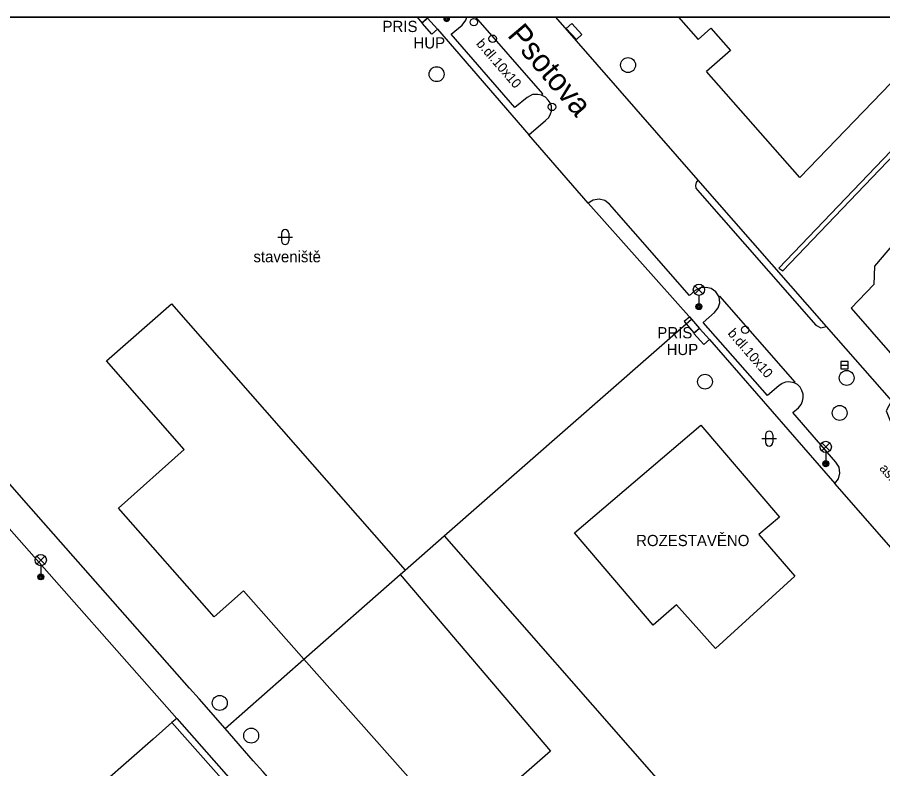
# Model space of a CAD drawing. Extents: x -598233 to -596890, y -1157848 to -1156431.
# Drawn here: x -597886.5 to -597828.6, y -1156481.1 to -1156430.9 of the extents above; entities that cross this region are included whole.
import ezdxf

# ---------------------------------------------------------------- set-up
doc = ezdxf.new("R2010")
doc.units = 0
for name, color, linetype in [('Level 10', 7, 'Continuous'), ('Level 11', 7, 'Continuous'), ('Level 24', 7, 'Continuous'), ('Level 27', 7, 'Continuous'), ('Level 28', 7, 'Continuous'), ('Level 33', 7, 'Continuous'), ('Level 36', 7, 'Continuous'), ('Level 40', 7, 'Continuous'), ('Level 41', 7, 'Continuous'), ('Level 42', 7, 'Continuous'), ('Level 5', 7, 'Continuous'), ('Level 50', 7, 'Continuous'), ('Level 7', 7, 'Continuous'), ('Vrstva 24', 7, 'Continuous'), ('Vrstva 33', 7, 'Continuous'), ('Vrstva 60', 7, 'Continuous'), ('zajmove_uzemi', 7, 'Continuous')]:
    doc.layers.add(name, color=color, linetype=linetype)

msp = doc.modelspace()

# ---------------------------------------------------------------- linework, layer by layer
at = {"layer": 'Level 10'}
for points in [[(-597851.45, -1156436.06), (-597851.69, -1156436.01), (-597852.05, -1156436.03), (-597852.39, -1156436.2199), (-597853.2199, -1156436.88), (-597857.49, -1156431.98), (-597856.74, -1156431.37), (-597856.5, -1156431.05), (-597856.4475, -1156430.8558)], [(-597850.4975, -1156430.8558), (-597840.97, -1156441.75), (-597841.09, -1156441.9), (-597841.14, -1156442.11), (-597841.11, -1156442.28), (-597841.01, -1156442.43), (-597833.09, -1156451.46)], [(-597839.55, -1156449.55), (-597839.77, -1156449.2199), (-597840.08, -1156449), (-597840.42, -1156448.92), (-597840.8, -1156448.95), (-597841.17, -1156449.14), (-597841.53, -1156449.4699), (-597845.31, -1156445.1599), (-597846.9, -1156443.36), (-597847.21, -1156443.11), (-597847.58, -1156443.02), (-597847.98, -1156443.08), (-597848.31, -1156443.28), (-597852.29, -1156438.71), (-597851.17, -1156437.75), (-597850.96, -1156437.56), (-597850.83, -1156437.32), (-597850.77, -1156437.13), (-597850.78, -1156436.81), (-597850.87, -1156436.57), (-597850.99, -1156436.4), (-597851.18, -1156436.2), (-597851.45, -1156436.06)], [(-597834.54, -1156455.31), (-597834.88, -1156455.25), (-597835.11, -1156455.27), (-597835.34, -1156455.36), (-597835.55, -1156455.5), (-597836.31, -1156456.15), (-597840.63, -1156451.27), (-597839.86, -1156450.6), (-597839.61, -1156450.3), (-597839.5, -1156449.96), (-597839.52, -1156449.75), (-597839.55, -1156449.55)], [(-597833.09, -1156451.46), (-597832.75, -1156451.63), (-597832.39, -1156451.53), (-597828.03, -1156456.51), (-597828.37, -1156457.18), (-597828.11, -1156457.86), (-597820.42, -1156466.69), (-597820.14, -1156466.89), (-597819.73, -1156467.01), (-597819.35, -1156466.98), (-597819, -1156466.79), (-597815.18, -1156471.17), (-597815.42, -1156471.46), (-597815.51, -1156471.83), (-597815.45, -1156472.2199), (-597815.24, -1156472.55), (-597810.4, -1156478.09), (-597809.63, -1156478.95), (-597808.56, -1156479.96), (-597807.8, -1156480.57)], [(-597823.98, -1156470.99), (-597831.81, -1156462.05), (-597831.57, -1156461.7199), (-597831.4699, -1156461.36), (-597831.52, -1156460.96), (-597831.74, -1156460.62), (-597834.62, -1156457.3), (-597834.24, -1156456.98), (-597834.07, -1156456.76), (-597833.9699, -1156456.53), (-597833.93, -1156456.31), (-597833.94, -1156456.06), (-597834.01, -1156455.81), (-597834.14, -1156455.59), (-597834.31, -1156455.43), (-597834.54, -1156455.31)]]:
    msp.add_lwpolyline(points, dxfattribs=at)
at = {"layer": 'Level 11'}
msp.add_line((-597859.1073, -1156430.8558), (-597859.06, -1156430.91), dxfattribs=at)
for points in [[(-597851.45, -1156436.06), (-597851.36, -1156435.98), (-597855.8415, -1156430.8558)], [(-597858.4, -1156431.65), (-597852.29, -1156438.71)], [(-597840.97, -1156441.75), (-597832.39, -1156451.53)], [(-597841.4, -1156451.04), (-597848.31, -1156443.28)], [(-597825.97, -1156443.75), (-597829.15, -1156447.51), (-597829.2, -1156448.72), (-597830.73, -1156450.31)], [(-597840.5, -1156514.92), (-597841.26, -1156514.09), (-597842.19, -1156513.03), (-597852.38, -1156501.43), (-597857.65, -1156495.45), (-597863.7, -1156488.58), (-597870.09, -1156481.31), (-597870.73, -1156480.59), (-597872.6, -1156478.44), (-597874.35, -1156476.44), (-597875, -1156475.74), (-597885.6, -1156463.72), (-597890.21, -1156458.47), (-597901.69, -1156445.46), (-597902.4, -1156444.62)], [(-597903.57, -1156446.32), (-597900.93, -1156449.32), (-597891.7, -1156459.77), (-597887.07, -1156465.05), (-597875.85, -1156477.76)], [(-597834.54, -1156455.31), (-597834.4699, -1156455.26), (-597839.5, -1156449.5), (-597839.55, -1156449.55)], [(-597867.34, -1156473.8), (-597871.381, -1156469.2314), (-597873.3488, -1156470.9611), (-597879.7562, -1156463.6812), (-597875.3502, -1156459.7774), (-597880.5591, -1156453.8249), (-597876.2109, -1156450.0324), (-597860.56, -1156467.84)], [(-597830.73, -1156450.31), (-597822.27, -1156460)], [(-597872.6, -1156478.44), (-597867.34, -1156473.8), (-597860.89, -1156468.13), (-597860.56, -1156467.84), (-597857.95, -1156465.54), (-597841.4, -1156451.04), (-597840.87, -1156451.67)], [(-597840.2, -1156452.41), (-597831.81, -1156462.05)], [(-597839.8, -1156473.09), (-597842.4, -1156470.16), (-597843.98, -1156471.51), (-597849.24, -1156465.35), (-597840.77, -1156458.13), (-597835.52, -1156464.29), (-597836.89, -1156465.46), (-597834.49, -1156468.25), (-597839.8, -1156473.09), (-597842.4, -1156470.16)], [(-597857.95, -1156465.54), (-597842.98, -1156482.62), (-597828.63, -1156499)], [(-597860.89, -1156468.13), (-597850.84, -1156479.94), (-597857.07, -1156485.39), (-597867.34, -1156473.8)], [(-597876.18, -1156478.02), (-597877.42, -1156479.14), (-597883.95, -1156484.86), (-597884.36, -1156485), (-597884.71, -1156485.04), (-597885.1, -1156485), (-597885.4699, -1156484.88)], [(-597875.85, -1156477.76), (-597876.18, -1156478.02)], [(-597872.52, -1156482.15), (-597876.18, -1156478.02)], [(-597875.85, -1156477.76), (-597872.2, -1156481.88)]]:
    msp.add_lwpolyline(points, dxfattribs=at)
at = {"layer": 'Level 24'}
for points in [[(-597859.43, -1156431.24), (-597859.06, -1156430.91)], [(-597858.77, -1156431.99), (-597859.43, -1156431.24)], [(-597859.06, -1156430.91), (-597858.4, -1156431.65)], [(-597858.4, -1156431.65), (-597858.77, -1156431.99)], [(-597841.24, -1156452), (-597840.87, -1156451.67)], [(-597840.87, -1156451.67), (-597840.2, -1156452.41)], [(-597840.57, -1156452.75), (-597841.24, -1156452)], [(-597840.2, -1156452.41), (-597840.57, -1156452.75)]]:
    msp.add_lwpolyline(points, dxfattribs=at)
for points in [[(-597849.7823, -1156431.6008), (-597849.106, -1156432.3374), (-597848.7377, -1156431.9992), (-597849.414, -1156431.2626)], [(-597841.9047, -1156451.2119), (-597841.2557, -1156451.9726), (-597840.8753, -1156451.6481), (-597841.5243, -1156450.8874)]]:
    msp.add_lwpolyline(points, close=True, dxfattribs=at)
at = {"layer": 'Level 27'}
msp.add_line((-597831.4099, -1156454.13), (-597830.9099, -1156454.13), dxfattribs=at)
msp.add_lwpolyline([(-597831.4099, -1156454.38), (-597830.9099, -1156454.38), (-597830.9099, -1156453.88), (-597831.4099, -1156453.88)], close=True, dxfattribs=at)
for centre in [(-597845.65, -1156434.05), (-597858.46, -1156434.6599), (-597831.02, -1156454.98), (-597840.5, -1156455.23), (-597831.49, -1156457.32), (-597872.9699, -1156476.7199), (-597870.87, -1156478.9099)]:
    msp.add_circle(centre, 0.5, dxfattribs=at)
at = {"layer": 'Level 28'}
for centre in [(-597855.9699, -1156431.18), (-597854.71, -1156432.29), (-597850.74, -1156436.85), (-597837.81, -1156451.76)]:
    msp.add_circle(centre, 0.25, dxfattribs=at)
at = {"layer": 'Level 33'}
for p, q in [((-597857.79, -1156430.8558), (-597857.79, -1156430.93)), ((-597841.1749, -1156449.35), (-597840.6449, -1156448.82)), ((-597841.1749, -1156448.82), (-597840.6449, -1156449.35)), ((-597840.9099, -1156449.46), (-597840.9099, -1156450.21)), ((-597832.685, -1156459.8599), (-597832.155, -1156459.3299)), ((-597832.685, -1156459.3299), (-597832.155, -1156459.8599)), ((-597832.42, -1156459.9699), (-597832.42, -1156460.7199)), ((-597885.215, -1156467.43), (-597884.685, -1156466.9)), ((-597885.215, -1156466.9), (-597884.685, -1156467.43)), ((-597884.95, -1156467.54), (-597884.95, -1156468.29))]:
    msp.add_line(p, q, dxfattribs=at)
for centre, radius in [((-597840.9099, -1156449.085), 0.375), ((-597840.9099, -1156450.21), 0.2), ((-597840.9099, -1156450.21), 0.1445), ((-597840.9099, -1156450.21), 0.0876), ((-597832.42, -1156459.5949), 0.375), ((-597832.42, -1156460.7199), 0.2), ((-597832.42, -1156460.7199), 0.1445), ((-597832.42, -1156460.7199), 0.0876), ((-597884.95, -1156467.165), 0.375), ((-597884.95, -1156468.29), 0.2), ((-597884.95, -1156468.29), 0.1445), ((-597884.95, -1156468.29), 0.0876)]:
    msp.add_circle(centre, radius, dxfattribs=at)
at = {"layer": 'Level 36'}
for p, q in [((-597868.846, -1156445.306), (-597868.846, -1156445.806)), ((-597868.346, -1156445.306), (-597868.346, -1156445.806)), ((-597869.096, -1156445.556), (-597868.096, -1156445.556)), ((-597836.706, -1156459.036), (-597835.706, -1156459.036)), ((-597836.456, -1156458.786), (-597836.456, -1156459.286)), ((-597835.956, -1156458.786), (-597835.956, -1156459.286))]:
    msp.add_line(p, q, dxfattribs=at)
for centre, start, end in [((-597868.5957, -1156445.3063), 0, 180), ((-597868.5957, -1156445.8063), 180, 0), ((-597836.2057, -1156458.7863), 0, 180), ((-597836.2057, -1156459.2863), 180, 0)]:
    msp.add_arc(centre, 0.25, start, end, dxfattribs=at)
at = {"layer": 'Level 5'}
msp.add_line((-597842.2758, -1156430.8558), (-597840.96, -1156432.34), dxfattribs=at)
for points in [[(-597823.8159, -1156430.8558), (-597834.15, -1156441.57), (-597840.41, -1156434.49)], [(-597840.96, -1156432.34), (-597840.11, -1156431.59)], [(-597840.11, -1156431.59), (-597838.8, -1156433.07)], [(-597838.8, -1156433.07), (-597840.41, -1156434.49)]]:
    msp.add_lwpolyline(points, dxfattribs=at)
at = {"layer": 'Level 7'}
for points in [[(-597835.56, -1156447.64), (-597829.09, -1156440.88), (-597819.65, -1156431.05)], [(-597835.3, -1156447.81), (-597828.83, -1156441.05), (-597819.39, -1156431.22)], [(-597835.56, -1156447.64), (-597835.3, -1156447.81)]]:
    msp.add_lwpolyline(points, dxfattribs=at)
at = {"layer": 'Vrstva 24'}
msp.add_lwpolyline([(-597859.1114, -1156430.8558), (-597859.7687, -1156430.8558), (-597859.4557, -1156431.2226), (-597859.0753, -1156430.8981)], close=True, dxfattribs=at)
at = {"layer": 'Vrstva 33'}
for p, q in [((-597857.6043, -1156430.8558), (-597857.9757, -1156430.8558)), ((-597857.666, -1156430.8558), (-597857.914, -1156430.8558)), ((-597857.7435, -1156430.8558), (-597857.8365, -1156430.8558))]:
    msp.add_line(p, q, dxfattribs=at)
for radius, start, end in [(0.2, 158.211756, 21.788244), (0.1445, 149.091903, 30.908097), (0.0876, 122.08134, 57.91866)]:
    msp.add_arc((-597857.79, -1156430.93), radius, start, end, dxfattribs=at)
at = {"layer": 'Vrstva 60'}
msp.add_lwpolyline([(-596983.0406, -1156430.8558), (-598045.8254, -1156430.8558)], dxfattribs=at)
at = {"layer": 'zajmove_uzemi'}
msp.add_lwpolyline([(-598232.8901, -1156430.8558), (-596890.4624, -1156430.8558), (-596890.4624, -1157848.4611), (-598232.8901, -1157848.4611)], close=True, dxfattribs=at)

# ---------------------------------------------------------------- texts
at = {"layer": 'Level 40'}
for s, p in [('b.dl.10x10', (-597855.85, -1156432.64)), ('b.dl.10x10', (-597839.02, -1156452.02)), ('asf.', (-597828.87, -1156461.06))]:
    msp.add_text(s, height=0.65, rotation=311, dxfattribs=at).set_placement(p)
at = {"layer": 'Level 41'}
for s, p in [('PRIS', (-597862.08, -1156431.84)), ('HUP', (-597860.01, -1156432.94)), ('PRIS', (-597843.69, -1156452.33)), ('HUP', (-597843.07, -1156453.45)), ('ROZESTAVĚNO', (-597845.11, -1156466.23))]:
    msp.add_text(s, height=0.75, dxfattribs=at).set_placement(p)
at = {"layer": 'Level 42'}
msp.add_text('staveniště', height=0.75, dxfattribs=at).set_placement((-597870.72, -1156447.24))
at = {"layer": 'Level 50'}
msp.add_text('Psotova', height=1.5, rotation=310.281006, dxfattribs=at).set_placement((-597853.781, -1156432.0808))

doc.saveas('drawing.dxf')
